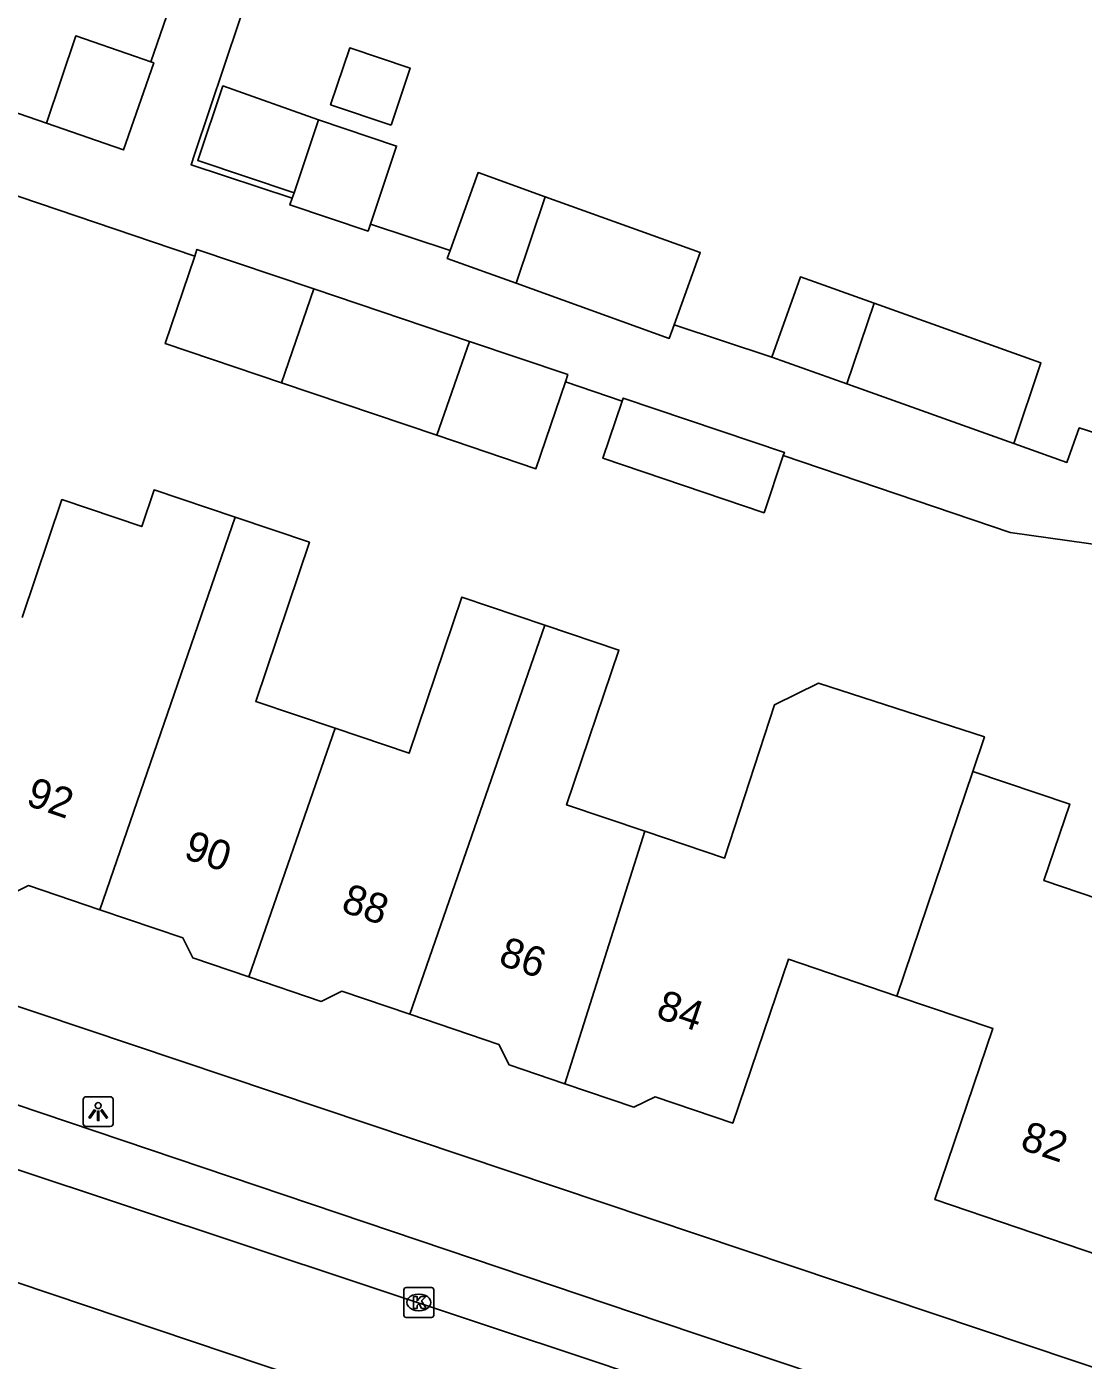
# Model space of a CAD drawing. Extents: x 158087 to 159494, y 382905 to 383981.
# Drawn here: x 158671.19 to 158706.56, y 383348.72 to 383393.36 of the extents above; entities that cross this region are included whole.
import ezdxf

# ---------------------------------------------------------------- set-up
doc = ezdxf.new("R2010")
doc.units = 0
for name, color, linetype in [('IMGEO_Kolk', 7, 'Continuous'), ('IMGEO_Lichtpunt', 7, 'Continuous'), ('IMGEO_Pand', 7, 'Continuous'), ('IMGEO_Pand_nummerreeks', 7, 'Continuous'), ('IMGEO_Rijbaan_lokaal_gesloten', 7, 'Continuous'), ('IMGEO_Voetpad_open', 7, 'Continuous')]:
    doc.layers.add(name, color=color, linetype=linetype)

msp = doc.modelspace()

# ---------------------------------------------------------------- linework, layer by layer
at = {"layer": 'IMGEO_Kolk'}
for p, q in [((158683.811, 383350.228), (158683.811, 383351.08)), ((158683.886, 383351.154), (158684.738, 383351.154)), ((158684.299, 383350.934), (158684.324, 383350.934)), ((158684.812, 383351.08), (158684.812, 383350.228)), ((158684.738, 383350.154), (158683.886, 383350.154)), ((158684.322, 383350.374), (158684.297, 383350.374))]:
    msp.add_line(p, q, dxfattribs=at)
for points in [[(158683.811, 383350.228), (158683.811, 383351.08)], [(158683.886, 383351.154), (158684.738, 383351.154)], [(158684.812, 383351.08), (158684.812, 383350.228)], [(158684.132, 383350.854), (158684.255, 383350.854), (158684.255, 383350.703), (158684.385, 383350.854), (158684.549, 383350.854), (158684.403, 383350.703), (158684.556, 383350.454), (158684.404, 383350.454), (158684.319, 383350.618), (158684.255, 383350.551), (158684.255, 383350.454), (158684.132, 383350.454), (158684.132, 383350.854)], [(158684.738, 383350.154), (158683.886, 383350.154)]]:
    msp.add_lwpolyline(points, dxfattribs=at)
for centre, start, end in [((158683.888, 383351.078), 91.552, 178.448), ((158683.888, 383351.078), 91.552, 178.448), ((158684.736, 383351.078), 1.552, 88.448), ((158684.736, 383351.078), 1.552, 88.448), ((158683.888, 383350.23), 181.552, 268.448), ((158683.888, 383350.23), 181.552, 268.448), ((158684.736, 383350.23), 271.552, 358.448), ((158684.736, 383350.23), 271.552, 358.448)]:
    msp.add_arc(centre, 0.0765, start, end, dxfattribs=at)
for centre, major_axis, ratio, start_param, end_param in [((158684.298, 383350.654), (-0.387, 0.002), 0.722429, 4.712389, 7.853982), ((158684.323, 383350.654), (-0.39, 0.002), 0.717154, 1.570796, 4.712389)]:
    msp.add_ellipse(centre, major_axis=major_axis, ratio=ratio, start_param=start_param, end_param=end_param, dxfattribs=at)
at = {"layer": 'IMGEO_Lichtpunt'}
for p, q in [((158673.082, 383357.446), (158673.082, 383356.639)), ((158673.082, 383357.446), (158673.082, 383356.639)), ((158673.984, 383357.541), (158673.176, 383357.541)), ((158673.984, 383357.541), (158673.176, 383357.541)), ((158674.078, 383356.639), (158674.078, 383357.446)), ((158674.078, 383356.639), (158674.078, 383357.446)), ((158673.176, 383356.545), (158673.984, 383356.545)), ((158673.176, 383356.545), (158673.984, 383356.545))]:
    msp.add_line(p, q, dxfattribs=at)
for points in [[(158673.456, 383357.11), (158673.495, 383357.082), (158673.307, 383356.82), (158673.269, 383356.847), (158673.456, 383357.11)], [(158673.558, 383357.062), (158673.605, 383357.062), (158673.605, 383356.74), (158673.558, 383356.74), (158673.558, 383357.062)], [(158673.668, 383357.082), (158673.706, 383357.109), (158673.893, 383356.847), (158673.854, 383356.819), (158673.668, 383357.082)]]:
    msp.add_lwpolyline(points, dxfattribs=at)
msp.add_circle((158673.581, 383357.244), 0.0994, dxfattribs=at)
for centre, start, end in [((158673.176, 383357.446), 90, 180), ((158673.176, 383357.446), 90, 180), ((158673.984, 383357.446), 0, 90), ((158673.984, 383357.446), 0, 90), ((158673.176, 383356.639), 180, 270), ((158673.176, 383356.639), 180, 270), ((158673.984, 383356.639), 270, 0), ((158673.984, 383356.639), 270, 360)]:
    msp.add_arc(centre, 0.0946, start, end, dxfattribs=at)
at = {"layer": 'IMGEO_Pand'}
for points in [[(158675.341, 383392.186), (158674.825, 383392.364), (158672.828, 383393.054), (158671.847, 383390.132)], [(158683.384, 383390.068), (158684.023, 383391.975), (158681.999, 383392.654), (158681.359, 383390.747), (158683.384, 383390.068)], [(158671.847, 383390.132), (158673.818, 383389.451), (158674.433, 383389.239), (158675.439, 383392.152), (158675.341, 383392.186)], [(158680.953, 383390.239), (158677.753, 383391.38), (158676.915, 383388.882), (158680.136, 383387.802)], [(158680.136, 383387.802), (158680.953, 383390.239)], [(158682.692, 383386.753), (158683.567, 383389.363), (158680.953, 383390.239)], [(158688.543, 383387.67), (158686.296, 383388.479), (158685.357, 383385.87)], [(158680.075, 383387.62), (158680, 383387.397), (158682.614, 383386.52), (158682.692, 383386.753)], [(158680.136, 383387.802), (158680.075, 383387.62)], [(158688.543, 383387.67), (158687.571, 383384.774)], [(158692.861, 383383.385), (158693.731, 383385.802), (158688.543, 383387.67)], [(158676.811, 383385.681), (158676.887, 383385.906), (158680.801, 383384.585)], [(158685.357, 383385.87), (158685.262, 383385.606), (158687.571, 383384.774)], [(158676.811, 383385.681), (158675.823, 383382.753), (158679.717, 383381.438)], [(158696.125, 383382.304), (158697.083, 383384.986), (158699.55, 383384.104)], [(158680.801, 383384.585), (158679.717, 383381.438)], [(158686.01, 383382.827), (158680.801, 383384.585)], [(158687.571, 383384.774), (158692.697, 383382.929), (158692.861, 383383.385)], [(158699.55, 383384.104), (158698.644, 383381.404)], [(158699.55, 383384.104), (158705.137, 383382.109), (158704.231, 383379.409)], [(158686.01, 383382.827), (158684.919, 383379.683)], [(158689.217, 383381.475), (158689.299, 383381.717), (158686.01, 383382.827)], [(158698.644, 383381.404), (158696.125, 383382.304)], [(158679.717, 383381.438), (158684.919, 383379.683)], [(158684.919, 383379.683), (158688.234, 383378.564), (158689.217, 383381.475)], [(158698.644, 383381.404), (158704.231, 383379.409)], [(158696.512, 383379.002), (158696.549, 383379.111), (158691.155, 383380.932), (158691.121, 383380.83)], [(158691.121, 383380.83), (158690.473, 383378.913), (158695.868, 383377.092), (158696.512, 383379.002)], [(158671.035, 383373.588), (158672.364, 383377.531), (158675.037, 383376.63), (158675.45, 383377.854), (158678.166, 383376.938)], [(158673.638, 383363.8), (158678.166, 383376.938)], [(158678.166, 383376.938), (158680.648, 383376.101), (158678.852, 383370.776), (158681.517, 383369.877)], [(158681.517, 383369.877), (158683.992, 383369.042), (158685.755, 383374.267), (158688.534, 383373.329)], [(158688.534, 383373.329), (158684.011, 383360.305)], [(158688.534, 383373.329), (158691.009, 383372.494), (158689.26, 383367.312), (158691.875, 383366.429)], [(158691.875, 383366.429), (158694.545, 383365.528), (158696.214, 383370.661), (158697.692, 383371.39), (158703.244, 383369.584), (158702.856, 383368.433)], [(158678.628, 383361.55), (158681.517, 383369.877)], [(158702.856, 383368.433), (158700.316, 383360.913)], [(158710.092, 383361.061), (158710.721, 383362.914), (158705.237, 383364.775), (158706.101, 383367.339), (158702.856, 383368.433)], [(158689.201, 383357.972), (158691.875, 383366.429)], [(158673.638, 383363.8), (158671.252, 383364.609), (158670.544, 383364.26), (158668.162, 383365.067)], [(158678.628, 383361.55), (158676.745, 383362.188), (158676.413, 383362.86), (158673.638, 383363.8)], [(158700.316, 383360.913), (158696.682, 383362.144), (158694.823, 383356.656), (158692.22, 383357.538), (158691.512, 383357.189), (158689.201, 383357.972)], [(158684.011, 383360.305), (158681.741, 383361.074), (158681.046, 383360.731), (158678.628, 383361.55)], [(158700.316, 383360.913), (158703.529, 383359.825), (158701.588, 383354.095), (158707.098, 383352.228)], [(158689.201, 383357.972), (158687.336, 383358.604), (158686.995, 383359.294), (158684.011, 383360.305)]]:
    msp.add_lwpolyline(points, dxfattribs=at)
at = {"layer": 'IMGEO_Rijbaan_lokaal_gesloten'}
for points in [[(158600.461, 383378.93), (158617.257, 383373.254), (158635.273, 383366.93), (158690.269, 383348.66), (158717.644, 383339.402)], [(158683.764, 383346.986), (158652.025, 383357.663)]]:
    msp.add_lwpolyline(points, dxfattribs=at)
at = {"layer": 'IMGEO_Voetpad_open'}
for points in [[(158717.275, 383344.991), (158632.176, 383373.566), (158596.53, 383385.454), (158596.995, 383389.197), (158599.411, 383407.598)], [(158681.823, 383404.044), (158676.802, 383389.082), (158676.688, 383388.741), (158680.075, 383387.62)], [(158676.193, 383394.653), (158675.341, 383392.186)], [(158671.847, 383390.132), (158666.354, 383392.031)], [(158665.252, 383389.598), (158675.396, 383386.161), (158676.811, 383385.681)], [(158682.692, 383386.753), (158685.357, 383385.87)], [(158692.861, 383383.385), (158696.125, 383382.304)], [(158689.217, 383381.475), (158691.121, 383380.83)], [(158601.853, 383379.052), (158603.313, 383379.759), (158604.03, 383379.824), (158692.429, 383349.997), (158700.325, 383347.341), (158715.214, 383342.318)], [(158704.231, 383379.409), (158706.006, 383378.775), (158706.419, 383379.932), (158713.337, 383377.716)], [(158696.512, 383379.002), (158704.106, 383376.428), (158711.815, 383375.343), (158712.5, 383375.158)]]:
    msp.add_lwpolyline(points, dxfattribs=at)

# ---------------------------------------------------------------- texts
at = {"layer": 'IMGEO_Pand_nummerreeks'}
for s, rotation, p in [('92', 341.3499, (158671.125, 383367.314)), ('90', 341.3499, (158676.402, 383365.533)), ('88', 341.3499, (158681.672, 383363.754)), ('86', 341.3499, (158686.94, 383361.976)), ('84', 341.3499, (158692.211, 383360.197)), ('82', 341.2815, (158704.401, 383355.803))]:
    msp.add_text(s, height=1, rotation=rotation, dxfattribs=at).set_placement(p)

doc.saveas('drawing.dxf')
